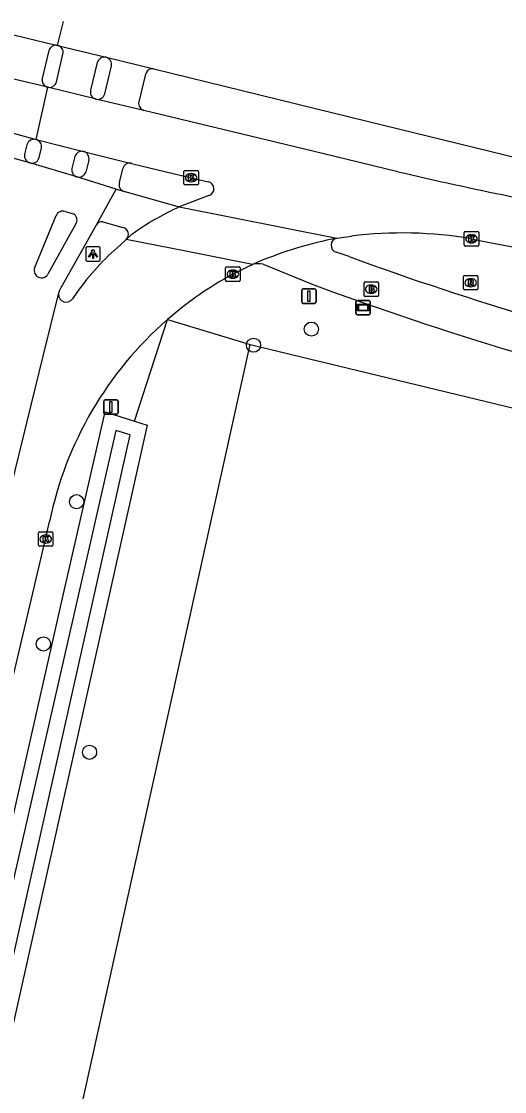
# Model space of a CAD drawing. Extents: x 163268 to 164360, y 381529 to 382285.
# Drawn here: x 164173.3 to 164206.7, y 382124.8 to 382198.6 of the extents above; entities that cross this region are included whole.
import ezdxf

# ---------------------------------------------------------------- set-up
doc = ezdxf.new("R2010")
doc.units = 0
for name, color, linetype in [('IMGEO_Berm_groen', 7, 'Continuous'), ('IMGEO_Boom', 7, 'Continuous'), ('IMGEO_Brandkraan', 7, 'Continuous'), ('IMGEO_Fietspad_gesloten', 7, 'Continuous'), ('IMGEO_Fietspad_open', 7, 'Continuous'), ('IMGEO_Gemengd_bos', 7, 'Continuous'), ('IMGEO_Groenvoorziening', 7, 'Continuous'), ('IMGEO_Hek', 7, 'Continuous'), ('IMGEO_Kolk', 7, 'Continuous'), ('IMGEO_Lichtpunt', 7, 'Continuous'), ('IMGEO_Rijbaan_lokaal_gesloten', 7, 'Continuous'), ('IMGEO_Rijbaan_regionaal_gesloten', 7, 'Continuous'), ('IMGEO_Rioolput', 7, 'Continuous'), ('IMGEO_Verkeersbordpaal', 7, 'Continuous'), ('IMGEO_Verklikker', 7, 'Continuous'), ('IMGEO_Voetpad_open', 7, 'Continuous'), ('IMGEO_Waterloop', 7, 'Continuous')]:
    doc.layers.add(name, color=color, linetype=linetype)

msp = doc.modelspace()

# ---------------------------------------------------------------- linework, layer by layer
at = {"layer": 'IMGEO_Berm_groen'}
for points in [[(164183.431, 382178.065), (164189.14, 382176.35)], [(164189.14, 382176.35), (164221.078, 382168.633)]]:
    msp.add_lwpolyline(points, dxfattribs=at)
at = {"layer": 'IMGEO_Boom'}
for centre in [(164193.375, 382177.41), (164189.379, 382176.299), (164177.16, 382165.495), (164174.86, 382155.68), (164178.053, 382148.202)]:
    msp.add_circle(centre, 0.489, dxfattribs=at)
at = {"layer": 'IMGEO_Brandkraan'}
for p, q in [((164197.011, 382179.74), (164197.011, 382180.592)), ((164197.086, 382180.666), (164197.938, 382180.666)), ((164197.499, 382180.446), (164197.524, 382180.446)), ((164198.012, 382180.592), (164198.012, 382179.74)), ((164197.938, 382179.666), (164197.086, 382179.666)), ((164197.522, 382179.886), (164197.497, 382179.886))]:
    msp.add_line(p, q, dxfattribs=at)
for points in [[(164197.011, 382179.74), (164197.011, 382180.592)], [(164197.086, 382180.666), (164197.938, 382180.666)], [(164197.359, 382180.366), (164197.359, 382179.966), (164197.572, 382179.966)], [(164197.59, 382180.366), (164197.359, 382180.366)], [(164197.538, 382180.285), (164197.484, 382180.285), (164197.484, 382180.209)], [(164197.484, 382180.209), (164197.537, 382180.209)], [(164197.546, 382180.133), (164197.484, 382180.133), (164197.484, 382180.052)], [(164197.484, 382180.052), (164197.546, 382180.052)], [(164198.012, 382180.592), (164198.012, 382179.74)], [(164197.938, 382179.666), (164197.086, 382179.666)]]:
    msp.add_lwpolyline(points, dxfattribs=at)
for centre, radius, start, end in [((164197.088, 382180.59), 0.0765, 91.55205, 178.44795), ((164197.088, 382180.59), 0.0765, 91.55205, 178.44795), ((164197.539, 382180.247), 0.0379, 267.82845, 90.93552), ((164197.547, 382180.092), 0.0404, 269.87594, 90.50774), ((164197.578, 382180.217), 0.251, 268.66757, 293.53466), ((164197.594, 382180.221), 0.145, 59.4692, 91.53667), ((164197.619, 382180.268), 0.0922, 285.51372, 58.15012), ((164197.624, 382180.076), 0.105, 301.31148, 78.98903), ((164197.936, 382180.59), 0.0765, 1.55205, 88.44795), ((164197.936, 382180.59), 0.0765, 1.55205, 88.44795), ((164197.088, 382179.742), 0.0765, 181.55205, 268.44795), ((164197.088, 382179.742), 0.0765, 181.55205, 268.44795), ((164197.936, 382179.742), 0.0765, 271.55205, 358.44795), ((164197.936, 382179.742), 0.0765, 271.55205, 358.44795)]:
    msp.add_arc(centre, radius, start, end, dxfattribs=at)
for centre, major_axis, ratio, start_param, end_param in [((164197.498, 382180.166), (-0.387, 0.002), 0.722429, 4.712389, 7.853982), ((164197.523, 382180.166), (-0.39, 0.002), 0.717154, 1.570796, 4.712389)]:
    msp.add_ellipse(centre, major_axis=major_axis, ratio=ratio, start_param=start_param, end_param=end_param, dxfattribs=at)
at = {"layer": 'IMGEO_Fietspad_gesloten'}
for points in [[(164173.926, 382188.877), (164170.978, 382189.695)], [(164177.171, 382187.918), (164173.926, 382188.877)], [(164179.894, 382187.062), (164177.171, 382187.918)], [(164178.521, 382184.618), (164179.894, 382187.062)], [(164174.257, 382181.623), (164175.735, 382185.241)], [(164176.366, 382185.537), (164176.941, 382185.37)], [(164177.138, 382184.717), (164175.17, 382181.2)], [(164175.901, 382179.813), (164175.971, 382180.058), (164176.091, 382180.272), (164178.521, 382184.618)], [(164180.59, 382183.599), (164180.903, 382183.896)], [(164195.987, 382182.415), (164195.08, 382182.716)], [(164189.771, 382182.072), (164189.305, 382181.864)], [(164190.05, 382181.883), (164193.42, 382180.511)]]:
    msp.add_lwpolyline(points, dxfattribs=at)
for centre, radius, start, end in [((164176.209, 382185.05), 0.511, 72.17861, 158.08363), ((164176.674, 382184.933), 0.512, 335.04741, 58.52809), ((164192.443, 382167.958), 19.677, 114.61506, 125.90634), ((164200.474, 382156.164), 28.032, 100.97574, 112.44626), ((164195.237, 382183.192), 0.501, 101.55589, 251.69729), ((164273.108, 382393.58), 224.808, 249.93692, 256.92032), ((164174.732, 382181.452), 0.505, 160.24771, 330.03498), ((164189.711, 382180.578), 1.348, 75.41487, 107.50697), ((164272.825, 382394.434), 228.185, 249.63577, 257.07912)]:
    msp.add_arc(centre, radius, start, end, dxfattribs=at)
at = {"layer": 'IMGEO_Fietspad_open'}
for points in [[(164175.773, 382194.488), (164176.216, 382196.389)], [(164178.576, 382195.803), (164178.126, 382193.906)], [(164179.102, 382193.651), (164179.565, 382195.571)], [(164181.922, 382194.998), (164181.451, 382193.086)], [(164174.543, 382189.196), (164174.724, 382189.9)], [(164177.033, 382189.323), (164176.83, 382188.5)], [(164178.001, 382189.075), (164177.796, 382188.251)], [(164180.118, 382187.518), (164180.345, 382188.477)], [(164179.894, 382187.062), (164180.386, 382186.929)], [(164180.484, 382186.902), (164184.247, 382185.847)], [(164178.969, 382184.814), (164180.36, 382184.434)]]:
    msp.add_lwpolyline(points, dxfattribs=at)
for centre, radius, start, end in [((164175.725, 382196.501), 0.504, 347.15006, 75.94785), ((164179.09, 382195.646), 0.537, 79.25416, 163.02948), ((164179.064, 382195.678), 0.512, 347.98845, 75.76573), ((164182.396, 382194.892), 0.485, 78.65885, 167.41012), ((164175.279, 382194.6), 0.507, 265.07108, 347.22393), ((164178.618, 382193.772), 0.51, 164.70924, 248.49611), ((164178.59, 382193.803), 0.534, 259.80062, 343.47756), ((164181.953, 382192.995), 0.511, 169.7281, 254.03455), ((164174.219, 382190.007), 0.516, 348.08819, 74.14624), ((164177.536, 382189.159), 0.529, 78.89344, 161.91341), ((164177.509, 382189.19), 0.505, 346.85866, 75.23638), ((164174.067, 382189.361), 0.504, 253.75085, 340.92869), ((164180.826, 382188.374), 0.492, 76.49667, 167.8591), ((164177.313, 382188.392), 0.495, 167.42302, 253.30996), ((164177.317, 382188.398), 0.501, 253.09504, 343.00234), ((164180.558, 382187.363), 0.466, 160.53427, 248.39761), ((164180.563, 382187.38), 0.484, 248.56904, 260.62411), ((164178.894, 382184.374), 0.446, 80.37863, 146.88013), ((164180.234, 382183.95), 0.5, 315.40302, 75.39732)]:
    msp.add_arc(centre, radius, start, end, dxfattribs=at)
at = {"layer": 'IMGEO_Gemengd_bos'}
msp.add_lwpolyline([(164143.279, 381905.933), (164077.256, 381951.167), (164080.827, 381954.421), (164084.09, 381957.395), (164099.139, 381970.079), (164134.223, 382000), (164147.955, 382011.662), (164151.333, 382014.806), (164152.631, 382016.227), (164153.21, 382017.427), (164159.013, 382041.61), (164169.547, 382087.975), (164189.14, 382176.35)], dxfattribs=at)
at = {"layer": 'IMGEO_Groenvoorziening'}
for points in [[(164181.156, 382171.056), (164183.431, 382178.065)], [(164145.156, 382021.848), (164145.336, 382022.555), (164145.515, 382023.339), (164176.186, 382158.841), (164179.124, 382171.708), (164181.156, 382171.056)], [(164181.156, 382171.056), (164182.023, 382170.778), (164168.927, 382112.378), (164153.139, 382041.967), (164150.336, 382029.47), (164148.036, 382019.209), (164143.882, 382015.495), (164139.534, 382011.626), (164124.599, 381998.968), (164119.39, 381994.553), (164100.232, 381978.315), (164089.655, 381969.35), (164073.901, 381955.997), (164072.57, 381954.591), (164072.021, 381955.239)]]:
    msp.add_lwpolyline(points, dxfattribs=at)
at = {"layer": 'IMGEO_Hek'}
msp.add_lwpolyline([(164143.279, 381905.933), (164077.256, 381951.167), (164080.827, 381954.421), (164084.09, 381957.395), (164099.139, 381970.079), (164134.223, 382000), (164147.955, 382011.662), (164151.333, 382014.806), (164152.631, 382016.227), (164153.21, 382017.427), (164159.013, 382041.61), (164169.547, 382087.975), (164189.14, 382176.35)], dxfattribs=at)
at = {"layer": 'IMGEO_Kolk'}
for p, q in [((164184.572, 382187.436), (164184.572, 382188.288)), ((164184.647, 382188.362), (164185.499, 382188.362)), ((164185.06, 382188.142), (164185.085, 382188.142)), ((164185.573, 382188.288), (164185.573, 382187.436)), ((164185.499, 382187.362), (164184.647, 382187.362)), ((164185.083, 382187.582), (164185.058, 382187.582)), ((164203.936, 382183.217), (164203.936, 382184.069)), ((164204.011, 382184.143), (164204.863, 382184.143)), ((164204.424, 382183.923), (164204.449, 382183.923)), ((164204.937, 382184.069), (164204.937, 382183.217)), ((164204.863, 382183.143), (164204.011, 382183.143)), ((164204.447, 382183.363), (164204.422, 382183.363)), ((164187.454, 382180.78), (164187.454, 382181.632)), ((164187.529, 382181.706), (164188.381, 382181.706)), ((164187.942, 382181.486), (164187.967, 382181.486)), ((164188.455, 382181.632), (164188.455, 382180.78)), ((164188.381, 382180.706), (164187.529, 382180.706)), ((164187.965, 382180.926), (164187.94, 382180.926)), ((164174.523, 382162.495), (164174.523, 382163.347)), ((164174.598, 382163.421), (164175.45, 382163.421)), ((164175.011, 382163.201), (164175.036, 382163.201)), ((164175.524, 382163.347), (164175.524, 382162.495)), ((164175.45, 382162.421), (164174.598, 382162.421)), ((164175.034, 382162.641), (164175.009, 382162.641))]:
    msp.add_line(p, q, dxfattribs=at)
for points in [[(164184.572, 382187.436), (164184.572, 382188.288)], [(164184.647, 382188.362), (164185.499, 382188.362)], [(164185.573, 382188.288), (164185.573, 382187.436)], [(164185.499, 382187.362), (164184.647, 382187.362)], [(164184.893, 382188.062), (164185.016, 382188.062), (164185.016, 382187.911), (164185.146, 382188.062), (164185.31, 382188.062), (164185.164, 382187.911), (164185.317, 382187.662), (164185.165, 382187.662), (164185.08, 382187.826), (164185.016, 382187.759), (164185.016, 382187.662), (164184.893, 382187.662), (164184.893, 382188.062)], [(164203.936, 382183.217), (164203.936, 382184.069)], [(164204.011, 382184.143), (164204.863, 382184.143)], [(164204.257, 382183.843), (164204.38, 382183.843), (164204.38, 382183.692), (164204.51, 382183.843), (164204.674, 382183.843), (164204.528, 382183.692), (164204.681, 382183.443), (164204.529, 382183.443), (164204.444, 382183.607), (164204.38, 382183.54), (164204.38, 382183.443), (164204.257, 382183.443), (164204.257, 382183.843)], [(164204.937, 382184.069), (164204.937, 382183.217)], [(164204.863, 382183.143), (164204.011, 382183.143)], [(164187.454, 382180.78), (164187.454, 382181.632)], [(164187.529, 382181.706), (164188.381, 382181.706)], [(164188.455, 382181.632), (164188.455, 382180.78)], [(164188.381, 382180.706), (164187.529, 382180.706)], [(164187.775, 382181.406), (164187.898, 382181.406), (164187.898, 382181.255), (164188.028, 382181.406), (164188.192, 382181.406), (164188.046, 382181.255), (164188.199, 382181.006), (164188.047, 382181.006), (164187.962, 382181.17), (164187.898, 382181.103), (164187.898, 382181.006), (164187.775, 382181.006), (164187.775, 382181.406)], [(164174.523, 382162.495), (164174.523, 382163.347)], [(164174.598, 382163.421), (164175.45, 382163.421)], [(164174.844, 382163.121), (164174.967, 382163.121), (164174.967, 382162.97), (164175.097, 382163.121), (164175.261, 382163.121), (164175.115, 382162.97), (164175.268, 382162.721), (164175.116, 382162.721), (164175.031, 382162.885), (164174.967, 382162.818), (164174.967, 382162.721), (164174.844, 382162.721), (164174.844, 382163.121)], [(164175.524, 382163.347), (164175.524, 382162.495)], [(164175.45, 382162.421), (164174.598, 382162.421)]]:
    msp.add_lwpolyline(points, dxfattribs=at)
for centre, start, end in [((164184.649, 382188.286), 91.55205, 178.44795), ((164184.649, 382188.286), 91.55205, 178.44795), ((164185.497, 382188.286), 1.55205, 88.44795), ((164185.497, 382188.286), 1.55205, 88.44795), ((164184.649, 382187.438), 181.55205, 268.44795), ((164184.649, 382187.438), 181.55205, 268.44795), ((164185.497, 382187.438), 271.55205, 358.44795), ((164185.497, 382187.438), 271.55205, 358.44795), ((164204.013, 382184.067), 91.55205, 178.44795), ((164204.013, 382184.067), 91.55205, 178.44795), ((164204.861, 382184.067), 1.55205, 88.44795), ((164204.861, 382184.067), 1.55205, 88.44795), ((164204.013, 382183.219), 181.55205, 268.44795), ((164204.013, 382183.219), 181.55205, 268.44795), ((164204.861, 382183.219), 271.55205, 358.44795), ((164204.861, 382183.219), 271.55205, 358.44795), ((164187.531, 382181.63), 91.55205, 178.44795), ((164187.531, 382181.63), 91.55205, 178.44795), ((164188.379, 382181.63), 1.55205, 88.44795), ((164188.379, 382181.63), 1.55205, 88.44795), ((164187.531, 382180.782), 181.55205, 268.44795), ((164187.531, 382180.782), 181.55205, 268.44795), ((164188.379, 382180.782), 271.55205, 358.44795), ((164188.379, 382180.782), 271.55205, 358.44795), ((164174.6, 382163.345), 91.55205, 178.44795), ((164174.6, 382163.345), 91.55205, 178.44795), ((164175.448, 382163.345), 1.55205, 88.44795), ((164175.448, 382163.345), 1.55205, 88.44795), ((164174.6, 382162.497), 181.55205, 268.44795), ((164174.6, 382162.497), 181.55205, 268.44795), ((164175.448, 382162.497), 271.55205, 358.44795), ((164175.448, 382162.497), 271.55205, 358.44795)]:
    msp.add_arc(centre, 0.0765, start, end, dxfattribs=at)
for centre, major_axis, ratio, start_param, end_param in [((164185.059, 382187.862), (-0.387, 0.002), 0.722429, 4.712389, 7.853982), ((164185.084, 382187.862), (-0.39, 0.002), 0.717154, 1.570796, 4.712389), ((164204.423, 382183.643), (-0.387, 0.002), 0.722429, 4.712389, 7.853982), ((164204.448, 382183.643), (-0.39, 0.002), 0.717154, 1.570796, 4.712389), ((164187.941, 382181.206), (-0.387, 0.002), 0.722429, 4.712389, 7.853982), ((164187.966, 382181.206), (-0.39, 0.002), 0.717154, 1.570796, 4.712389), ((164175.01, 382162.921), (-0.387, 0.002), 0.722429, 4.712389, 7.853982), ((164175.035, 382162.921), (-0.39, 0.002), 0.717154, 1.570796, 4.712389)]:
    msp.add_ellipse(centre, major_axis=major_axis, ratio=ratio, start_param=start_param, end_param=end_param, dxfattribs=at)
at = {"layer": 'IMGEO_Lichtpunt'}
for p, q in [((164177.798, 382183.001), (164177.798, 382182.194)), ((164177.798, 382183.001), (164177.798, 382182.194)), ((164178.7, 382183.096), (164177.892, 382183.096)), ((164178.7, 382183.096), (164177.892, 382183.096)), ((164178.794, 382182.194), (164178.794, 382183.001)), ((164178.794, 382182.194), (164178.794, 382183.001)), ((164177.892, 382182.1), (164178.7, 382182.1)), ((164177.892, 382182.1), (164178.7, 382182.1))]:
    msp.add_line(p, q, dxfattribs=at)
for points in [[(164178.172, 382182.665), (164178.211, 382182.637), (164178.023, 382182.375), (164177.985, 382182.402), (164178.172, 382182.665)], [(164178.274, 382182.617), (164178.321, 382182.617), (164178.321, 382182.295), (164178.274, 382182.295), (164178.274, 382182.617)], [(164178.384, 382182.637), (164178.422, 382182.664), (164178.609, 382182.402), (164178.57, 382182.374), (164178.384, 382182.637)]]:
    msp.add_lwpolyline(points, dxfattribs=at)
msp.add_circle((164178.297, 382182.799), 0.0994, dxfattribs=at)
for centre, start, end in [((164177.892, 382183.001), 90, 180), ((164177.892, 382183.001), 90, 180), ((164178.7, 382183.001), 0, 90), ((164178.7, 382183.001), 0, 90), ((164177.892, 382182.194), 180, 270), ((164177.892, 382182.194), 180, 270), ((164178.7, 382182.194), 270, 0), ((164178.7, 382182.194), 270, 360)]:
    msp.add_arc(centre, 0.0946, start, end, dxfattribs=at)
at = {"layer": 'IMGEO_Rijbaan_lokaal_gesloten'}
for points in [[(164180.59, 382183.599), (164180.157, 382183.213)], [(164189.305, 382181.864), (164184.81, 382182.759), (164180.59, 382183.599)], [(164187.95, 382181.206), (164189.048, 382181.748), (164189.305, 382181.864)], [(164171.536, 382162.105), (164174.846, 382175.532), (164175.901, 382179.813)], [(164177.178, 382179.945), (164176.868, 382179.504)], [(164144.535, 382029.718), (164163.296, 382110.969), (164171.818, 382149.402), (164175.019, 382162.921), (164175.285, 382164.128)]]:
    msp.add_lwpolyline(points, dxfattribs=at)
for centre, radius, start, end in [((164193.078, 382168.442), 19.625, 131.17981, 144.11767), ((164200.033, 382159.001), 25.28, 118.55276, 131.05088), ((164176.431, 382179.804), 0.53, 179.03131, 325.52665), ((164200.011, 382159.025), 25.247, 131.04946, 168.33905)]:
    msp.add_arc(centre, radius, start, end, dxfattribs=at)
at = {"layer": 'IMGEO_Rijbaan_regionaal_gesloten'}
for points in [[(164175.847, 382196.99), (164176.262, 382198.649)], [(164172.789, 382197.731), (164175.847, 382196.99)], [(164175.847, 382196.99), (164179.19, 382196.174)], [(164179.19, 382196.174), (164182.491, 382195.368)], [(164175.16, 382194.107), (164172.125, 382194.829)], [(164182.491, 382195.368), (164197.227, 382191.764), (164233.115, 382182.987)], [(164174.36, 382190.503), (164175.16, 382194.107)], [(164175.235, 382194.095), (164175.16, 382194.107)], [(164178.431, 382193.297), (164175.235, 382194.095)], [(164178.495, 382193.277), (164178.431, 382193.297)], [(164181.813, 382192.504), (164178.495, 382193.277)], [(164199.343, 382188.276), (164194.146, 382189.529), (164181.813, 382192.504)], [(164171.34, 382191.331), (164174.36, 382190.503)], [(164174.36, 382190.503), (164177.638, 382189.678)], [(164177.638, 382189.678), (164180.941, 382188.852)], [(164180.941, 382188.852), (164185.07, 382187.863), (164186.259, 382187.581)], [(164186.297, 382186.628), (164184.43, 382185.915), (164184.247, 382185.847)], [(164184.247, 382185.847), (164195.137, 382183.683)], [(164195.137, 382183.683), (164196.142, 382183.829)], [(164204.433, 382183.644), (164205.568, 382183.414), (164209.498, 382182.679)]]:
    msp.add_lwpolyline(points, dxfattribs=at)
for centre, radius, start, end in [((164262.295, 382458.024), 276.997, 256.86379, 260.17047), ((164186.156, 382187.1), 0.492, 286.62657, 77.94024), ((164199.655, 382155.387), 28.658, 80.40236, 97.04115)]:
    msp.add_arc(centre, radius, start, end, dxfattribs=at)
at = {"layer": 'IMGEO_Rioolput'}
for p, q in [((164203.881, 382180.185), (164203.881, 382181.037)), ((164203.956, 382181.111), (164204.808, 382181.111)), ((164204.369, 382180.891), (164204.394, 382180.891)), ((164204.882, 382181.037), (164204.882, 382180.185)), ((164204.808, 382180.111), (164203.956, 382180.111)), ((164204.392, 382180.331), (164204.367, 382180.331))]:
    msp.add_line(p, q, dxfattribs=at)
for points in [[(164203.881, 382180.185), (164203.881, 382181.037)], [(164203.956, 382181.111), (164204.808, 382181.111)], [(164204.47, 382180.809), (164204.218, 382180.811), (164204.218, 382180.411)], [(164204.396, 382180.73), (164204.342, 382180.73), (164204.342, 382180.649)], [(164204.882, 382181.037), (164204.882, 382180.185)], [(164204.808, 382180.111), (164203.956, 382180.111)], [(164204.218, 382180.411), (164204.342, 382180.411), (164204.342, 382180.573), (164204.353, 382180.573)], [(164204.342, 382180.649), (164204.394, 382180.649)], [(164204.4, 382180.544), (164204.471, 382180.411), (164204.611, 382180.411), (164204.546, 382180.537)]]:
    msp.add_lwpolyline(points, dxfattribs=at)
for centre, radius, start, end in [((164203.958, 382181.035), 0.0765, 91.55205, 178.44795), ((164203.958, 382181.035), 0.0765, 91.55205, 178.44795), ((164204.402, 382180.634), 0.0964, 77.00612, 93.18647), ((164204.416, 382180.691), 0.0378, 276.66336, 79.67722), ((164204.469, 382180.699), 0.109, 350.36119, 89.41601), ((164204.806, 382181.035), 0.0765, 1.55205, 88.44795), ((164204.806, 382181.035), 0.0765, 1.55205, 88.44795), ((164203.958, 382180.187), 0.0765, 181.55205, 268.44795), ((164203.958, 382180.187), 0.0765, 181.55205, 268.44795), ((164204.352, 382180.52), 0.0533, 26.02933, 88.69889), ((164204.378, 382180.838), 0.19, 274.7715, 282.96867), ((164204.467, 382180.699), 0.112, 277.58423, 350.98172), ((164204.451, 382180.484), 0.108, 29.51342, 73.79051), ((164204.806, 382180.187), 0.0765, 271.55205, 358.44795), ((164204.806, 382180.187), 0.0765, 271.55205, 358.44795)]:
    msp.add_arc(centre, radius, start, end, dxfattribs=at)
for centre, major_axis, ratio, start_param, end_param in [((164204.368, 382180.611), (-0.387, 0.002), 0.722429, 4.712389, 7.853982), ((164204.393, 382180.611), (-0.39, 0.002), 0.717154, 1.570796, 4.712389)]:
    msp.add_ellipse(centre, major_axis=major_axis, ratio=ratio, start_param=start_param, end_param=end_param, dxfattribs=at)
at = {"layer": 'IMGEO_Verkeersbordpaal'}
for p, q in [((164192.707, 382179.288), (164192.707, 382180.088)), ((164192.707, 382180.088), (164192.707, 382179.288)), ((164192.807, 382180.188), (164193.597, 382180.188)), ((164193.597, 382180.188), (164192.807, 382180.188)), ((164193.697, 382180.088), (164193.697, 382179.288)), ((164193.697, 382179.288), (164193.697, 382180.088)), ((164193.597, 382179.188), (164192.807, 382179.188)), ((164192.807, 382179.188), (164193.597, 382179.188)), ((164179.031, 382171.64), (164179.031, 382172.44)), ((164179.031, 382172.44), (164179.031, 382171.64)), ((164179.131, 382172.54), (164179.921, 382172.54)), ((164179.921, 382172.54), (164179.131, 382172.54)), ((164180.021, 382172.44), (164180.021, 382171.64)), ((164180.021, 382171.64), (164180.021, 382172.44)), ((164179.921, 382171.54), (164179.131, 382171.54)), ((164179.131, 382171.54), (164179.921, 382171.54))]:
    msp.add_line(p, q, dxfattribs=at)
for points in [[(164193.127, 382180.063), (164193.277, 382180.063), (164193.277, 382179.313), (164193.127, 382179.313), (164193.127, 382180.063)], [(164179.451, 382172.415), (164179.601, 382172.415), (164179.601, 382171.665), (164179.451, 382171.665), (164179.451, 382172.415)]]:
    msp.add_lwpolyline(points, dxfattribs=at)
for centre, start, end in [((164192.807, 382180.088), 90, 180), ((164192.807, 382180.088), 90, 180), ((164193.597, 382180.088), 0, 90), ((164193.597, 382180.088), 360, 90), ((164192.807, 382179.288), 180, 270), ((164192.807, 382179.288), 180, 270), ((164193.597, 382179.288), 270, 0), ((164193.597, 382179.288), 270, 0), ((164179.131, 382172.44), 90, 180), ((164179.131, 382172.44), 90, 180), ((164179.921, 382172.44), 0, 90), ((164179.921, 382172.44), 360, 90), ((164179.131, 382171.64), 180, 270), ((164179.131, 382171.64), 180, 270), ((164179.921, 382171.64), 270, 0), ((164179.921, 382171.64), 270, 0)]:
    msp.add_arc(centre, 0.1, start, end, dxfattribs=at)
at = {"layer": 'IMGEO_Verklikker'}
for p, q in [((164196.455, 382178.493), (164196.455, 382179.293)), ((164196.455, 382179.293), (164196.455, 382178.493)), ((164196.555, 382179.393), (164197.345, 382179.393)), ((164197.345, 382179.393), (164196.555, 382179.393)), ((164197.445, 382179.293), (164197.445, 382178.493)), ((164197.445, 382178.493), (164197.445, 382179.293)), ((164197.345, 382178.393), (164196.555, 382178.393)), ((164196.555, 382178.393), (164197.345, 382178.393))]:
    msp.add_line(p, q, dxfattribs=at)
for points in [[(164196.556, 382179.125), (164197.344, 382179.125), (164197.344, 382178.661), (164196.556, 382178.661), (164196.556, 382179.125)], [(164196.621, 382179.06), (164196.621, 382178.726), (164197.279, 382178.726), (164197.279, 382179.06), (164196.621, 382179.06)]]:
    msp.add_lwpolyline(points, dxfattribs=at)
for centre, start, end in [((164196.555, 382179.293), 90, 180), ((164196.555, 382179.293), 90, 180), ((164197.345, 382179.293), 0, 90), ((164197.345, 382179.293), 360, 90), ((164196.555, 382178.493), 180, 270), ((164196.555, 382178.493), 180, 270), ((164197.345, 382178.493), 270, 0), ((164197.345, 382178.493), 270, 0)]:
    msp.add_arc(centre, 0.1, start, end, dxfattribs=at)
at = {"layer": 'IMGEO_Voetpad_open'}
for points in [[(164175.248, 382196.629), (164174.778, 382194.713)], [(164173.729, 382190.13), (164173.568, 382189.476)]]:
    msp.add_lwpolyline(points, dxfattribs=at)
for centre, radius, start, end in [((164175.733, 382196.502), 0.502, 76.8737, 165.27862), ((164175.288, 382194.611), 0.52, 168.72851, 255.72312), ((164174.244, 382189.979), 0.537, 77.53195, 163.64486), ((164174.095, 382189.385), 0.535, 170.17037, 251.56001)]:
    msp.add_arc(centre, radius, start, end, dxfattribs=at)
at = {"layer": 'IMGEO_Waterloop'}
for points in [[(164180.847, 382170.105), (164179.856, 382170.423), (164162.876, 382096.049), (164154.383, 382057.745), (164146.308, 382022.32)], [(164144.27, 382018.897), (164082.879, 381967.006), (164071.506, 381957.392), (164072.611, 381956.089), (164073.212, 381956.724), (164139.316, 382012.753), (164147.13, 382019.741), (164180.847, 382170.105)]]:
    msp.add_lwpolyline(points, dxfattribs=at)

doc.saveas('drawing.dxf')
